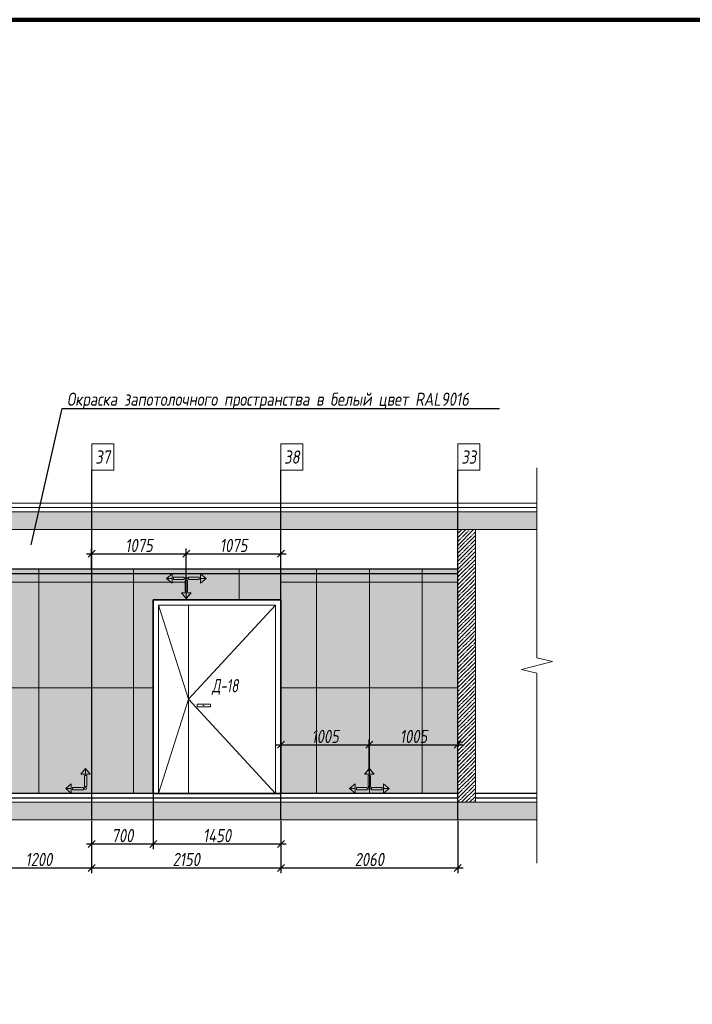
# Model space of a CAD drawing. Header units: millimetres. Extents: x -76220005 to 7466349, y -86687 to 22351.
# Tile 373 of 493: x 231680 to 239324, y 6167 to 17359. Entities that reach past the tile are written whole.
import ezdxf
from ezdxf import colors
from ezdxf.entities.mleader import LeaderData, LeaderLine
from ezdxf.math import Vec2, Vec3

# ---------------------------------------------------------------- set-up
doc = ezdxf.new("R2010")
doc.units = ezdxf.units.MM
doc.linetypes.add('DASHDOT', pattern=[25.4, 12.7, -6.35, 0, -6.35])
doc.layers.get('Defpoints').update_dxf_attribs({"color": 31})
for name, color, linetype, lineweight in [('A-DETL-GENF', 7, 'Continuous', 5), ('dim_pot', 183, 'Continuous', 9), ('Двери', 7, 'Continuous', 5), ('Отделка стен', 253, 'Continuous', 0)]:
    doc.layers.add(name, color=color, linetype=linetype, lineweight=lineweight)
doc.layers.add('dim_razv', color=7, linetype='DASHDOT', lineweight=9, true_color=0x285228)
doc.layers.add('pol', color=7, linetype='Continuous', lineweight=15, true_color=0x55666d)
doc.styles.add('fl_iso paper', font='isocpeur.ttf', dxfattribs={"width": 0.8, "oblique": 10})
doc.styles.add('In tre', font='isocpeur.ttf', dxfattribs={"width": 0.8, "oblique": 10})
doc.dimstyles.new('In tre 1_50', dxfattribs={"dimtxt": 150, "dimasz": 80, "dimexe": 60, "dimexo": 10, "dimgap": 20, "dimtad": 1, "dimdec": 0, "dimrnd": 5, "dimzin": 0, "dimdsep": 46, "dimtxsty": 'fl_iso paper', "dimblk": 'OBLIQUE', "dimcen": 0, "dimdle": 60, "dimadec": 0, "dimazin": 0, "dimtfac": 1, "dimtdec": 0, "dimtofl": 0, "dimtmove": 1, "dimatfit": 1, "dimfxl": 40, "dimtolj": 1, "dimtzin": 0, "dimarcsym": 1})

# ---------------------------------------------------------------- blocks, each defined once
blk = doc.blocks.new('*U120')
at = {"color": 0, "linetype": 'ByBlock', "lineweight": -2}
for p, q in [((0, 0), (-6, 0)), ((80.34, 0), (0, 0)), ((167.69, 0), (87.34, 0)), ((167.69, 0), (173.69, 0))]:
    blk.add_line(p, q, dxfattribs=at)
blk.add_lwpolyline([(87.34, 0), (85.59, -7), (82.09, 7), (80.34, 0)], dxfattribs=at)
blk = doc.blocks.new('_Oblique')
at = {"color": 0, "linetype": 'ByBlock', "lineweight": -2}
blk.add_line((-0.5, -0.5), (0.5, 0.5), dxfattribs=at)
blk = doc.blocks.new('*D193')
at = {"layer": 'Defpoints', "color": 0, "linetype": 'ByBlock', "transparency": 16777216}
for p in [(231298, 8264), (232498, 8264), (232498, 7718)]:
    blk.add_point(p, dxfattribs=at)
at = {"layer": 'dim_razv', "color": 0, "linetype": 'ByBlock', "lineweight": -2, "transparency": 16777216}
for p, q in [((231298, 8254), (231298, 7658)), ((232498, 8254), (232498, 7658)), ((231238, 7718), (232558, 7718))]:
    blk.add_line(p, q, dxfattribs=at)
at = {"layer": 'dim_razv', "color": 0, "linetype": 'ByBlock', "lineweight": -2, "transparency": 16777216, "xscale": 80, "yscale": 80, "zscale": 80, "rotation": 180}
blk.add_blockref('_Oblique', (231298, 7718), dxfattribs=at)
at = {"layer": 'dim_razv', "color": 0, "linetype": 'ByBlock', "lineweight": -2, "transparency": 16777216, "xscale": 80, "yscale": 80, "zscale": 80}
blk.add_blockref('_Oblique', (232498, 7718), dxfattribs=at)
at = {"layer": 'dim_razv', "color": 0, "linetype": 'ByBlock', "transparency": 16777216, "insert": (231898, 7813), "char_height": 150, "attachment_point": 5, "style": 'fl_iso paper'}
blk.add_mtext('\\A1;1200', dxfattribs=at)
blk = doc.blocks.new('*D194')
at = {"layer": 'Defpoints', "color": 0, "linetype": 'ByBlock', "transparency": 16777216}
for p in [(232498, 8264), (234648, 8264), (234648, 7718)]:
    blk.add_point(p, dxfattribs=at)
at = {"layer": 'dim_razv', "color": 0, "linetype": 'ByBlock', "lineweight": -2, "transparency": 16777216}
for p, q in [((232498, 8254), (232498, 7658)), ((234648, 8254), (234648, 7658)), ((232438, 7718), (234708, 7718))]:
    blk.add_line(p, q, dxfattribs=at)
at = {"layer": 'dim_razv', "color": 0, "linetype": 'ByBlock', "lineweight": -2, "transparency": 16777216, "xscale": 80, "yscale": 80, "zscale": 80, "rotation": 180}
blk.add_blockref('_Oblique', (232498, 7718), dxfattribs=at)
at = {"layer": 'dim_razv', "color": 0, "linetype": 'ByBlock', "lineweight": -2, "transparency": 16777216, "xscale": 80, "yscale": 80, "zscale": 80}
blk.add_blockref('_Oblique', (234648, 7718), dxfattribs=at)
at = {"layer": 'dim_razv', "color": 0, "linetype": 'ByBlock', "transparency": 16777216, "insert": (233573, 7813), "char_height": 150, "attachment_point": 5, "style": 'fl_iso paper'}
blk.add_mtext('\\A1;2150', dxfattribs=at)
blk = doc.blocks.new('*D195')
at = {"layer": 'Defpoints', "color": 0, "linetype": 'ByBlock', "transparency": 16777216}
for p in [(234648, 8264), (236658, 8264), (236658, 7718)]:
    blk.add_point(p, dxfattribs=at)
at = {"layer": 'dim_razv', "color": 0, "linetype": 'ByBlock', "lineweight": -2, "transparency": 16777216}
for p, q in [((234648, 8254), (234648, 7658)), ((236658, 8254), (236658, 7658)), ((234588, 7718), (236718, 7718))]:
    blk.add_line(p, q, dxfattribs=at)
at = {"layer": 'dim_razv', "color": 0, "linetype": 'ByBlock', "lineweight": -2, "transparency": 16777216, "xscale": 80, "yscale": 80, "zscale": 80, "rotation": 180}
blk.add_blockref('_Oblique', (234648, 7718), dxfattribs=at)
at = {"layer": 'dim_razv', "color": 0, "linetype": 'ByBlock', "lineweight": -2, "transparency": 16777216, "xscale": 80, "yscale": 80, "zscale": 80}
blk.add_blockref('_Oblique', (236658, 7718), dxfattribs=at)
at = {"layer": 'dim_razv', "color": 0, "linetype": 'ByBlock', "transparency": 16777216, "insert": (235653, 7813), "char_height": 150, "attachment_point": 5, "style": 'fl_iso paper'}
blk.add_mtext('\\A1;2060', dxfattribs=at)
blk = doc.blocks.new('1')
at = {"layer": 'pol', "linetype": 'ByBlock'}
h = blk.add_hatch(color=1, dxfattribs=at)
h.paths.add_polyline_path([(35776, 73135), (35803, 73135), (35803, 73259), (35776, 73259)])
h.paths.add_polyline_path([(35790, 73275), (35843, 73275), (35790, 73338)])
h.paths.add_polyline_path([(35790, 73275), (35736, 73275), (35790, 73338)])
edge = h.paths.add_edge_path()
edge.add_arc((35790, 73111), 13.4, 0, 360)
h = blk.add_hatch(color=1, dxfattribs=at)
h.paths.add_polyline_path([(35813, 73097), (35813, 73124), (35937, 73124), (35937, 73097)])
h.paths.add_polyline_path([(35952, 73111), (35952, 73164), (36016, 73111)])
h.paths.add_polyline_path([(35952, 73111), (35952, 73057), (36016, 73111)])
at = {"layer": 'pol', "color": 1, "linetype": 'ByBlock'}
for points in [[(35790, 73275), (35736, 73275), (35790, 73338), (35790, 73275)], [(35790, 73275), (35843, 73275), (35790, 73338), (35790, 73275)], [(35952, 73111), (35952, 73164), (36016, 73111), (35952, 73111)], [(35952, 73111), (35952, 73057), (36016, 73111), (35952, 73111)]]:
    blk.add_lwpolyline(points, dxfattribs=at)
for points in [[(35776, 73135), (35803, 73135), (35803, 73259), (35776, 73259)], [(35813, 73097), (35813, 73124), (35937, 73124), (35937, 73097)]]:
    blk.add_lwpolyline(points, close=True, dxfattribs=at)
blk.add_circle((35790, 73111), 13.4, dxfattribs=at)
blk = doc.blocks.new('*D216')
at = {"color": 0, "lineweight": -2, "transparency": 16777216}
for p, q in [((234588, 9117), (235713, 9117)), ((234648, 8952), (234648, 9177)), ((235653, 8846), (235653, 9177))]:
    blk.add_line(p, q, dxfattribs=at)
at = {"layer": 'Defpoints', "color": 0, "transparency": 16777216}
for p in [(235653, 9117), (234648, 8942), (235653, 8836)]:
    blk.add_point(p, dxfattribs=at)
at = {"color": 0, "lineweight": -2, "transparency": 16777216, "xscale": 80, "yscale": 80, "zscale": 80, "rotation": 180}
blk.add_blockref('_Oblique', (234648, 9117), dxfattribs=at)
at = {"color": 0, "lineweight": -2, "transparency": 16777216, "xscale": 80, "yscale": 80, "zscale": 80}
blk.add_blockref('_Oblique', (235653, 9117), dxfattribs=at)
at = {"color": 0, "transparency": 16777216, "insert": (235151, 9212), "char_height": 150, "attachment_point": 5, "style": 'fl_iso paper'}
blk.add_mtext('\\A1;1005', dxfattribs=at)
blk = doc.blocks.new('*D217')
at = {"color": 0, "lineweight": -2, "transparency": 16777216}
for p, q in [((235593, 9117), (236718, 9117)), ((235653, 8846), (235653, 9177)), ((236658, 8952), (236658, 9177))]:
    blk.add_line(p, q, dxfattribs=at)
at = {"layer": 'Defpoints', "color": 0, "transparency": 16777216}
for p in [(236658, 9117), (236658, 8942), (235653, 8836)]:
    blk.add_point(p, dxfattribs=at)
at = {"color": 0, "lineweight": -2, "transparency": 16777216, "xscale": 80, "yscale": 80, "zscale": 80, "rotation": 180}
blk.add_blockref('_Oblique', (235653, 9117), dxfattribs=at)
at = {"color": 0, "lineweight": -2, "transparency": 16777216, "xscale": 80, "yscale": 80, "zscale": 80}
blk.add_blockref('_Oblique', (236658, 9117), dxfattribs=at)
at = {"color": 0, "transparency": 16777216, "insert": (236156, 9212), "char_height": 150, "attachment_point": 5, "style": 'fl_iso paper'}
blk.add_mtext('\\A1;1005', dxfattribs=at)
blk = doc.blocks.new('*D218')
at = {"color": 0, "lineweight": -2, "transparency": 16777216}
for p, q in [((232498, 11124), (232498, 11348)), ((233573, 11018), (233573, 11348)), ((232438, 11288), (233633, 11288))]:
    blk.add_line(p, q, dxfattribs=at)
at = {"layer": 'Defpoints', "color": 0, "transparency": 16777216}
for p in [(233573, 11288), (232498, 11114), (233573, 11008)]:
    blk.add_point(p, dxfattribs=at)
at = {"color": 0, "lineweight": -2, "transparency": 16777216, "xscale": 80, "yscale": 80, "zscale": 80, "rotation": 180}
blk.add_blockref('_Oblique', (232498, 11288), dxfattribs=at)
at = {"color": 0, "lineweight": -2, "transparency": 16777216, "xscale": 80, "yscale": 80, "zscale": 80}
blk.add_blockref('_Oblique', (233573, 11288), dxfattribs=at)
at = {"color": 0, "transparency": 16777216, "insert": (233036, 11383), "char_height": 150, "attachment_point": 5, "style": 'fl_iso paper'}
blk.add_mtext('\\A1;1075', dxfattribs=at)
blk = doc.blocks.new('*D219')
at = {"color": 0, "lineweight": -2, "transparency": 16777216}
for p, q in [((233573, 11018), (233573, 11348)), ((234648, 11124), (234648, 11348)), ((233513, 11288), (234708, 11288))]:
    blk.add_line(p, q, dxfattribs=at)
at = {"layer": 'Defpoints', "color": 0, "transparency": 16777216}
for p in [(234648, 11288), (234648, 11114), (233573, 11008)]:
    blk.add_point(p, dxfattribs=at)
at = {"color": 0, "lineweight": -2, "transparency": 16777216, "xscale": 80, "yscale": 80, "zscale": 80, "rotation": 180}
blk.add_blockref('_Oblique', (233573, 11288), dxfattribs=at)
at = {"color": 0, "lineweight": -2, "transparency": 16777216, "xscale": 80, "yscale": 80, "zscale": 80}
blk.add_blockref('_Oblique', (234648, 11288), dxfattribs=at)
at = {"color": 0, "transparency": 16777216, "insert": (234111, 11383), "char_height": 150, "attachment_point": 5, "style": 'fl_iso paper'}
blk.add_mtext('\\A1;1075', dxfattribs=at)
blk = doc.blocks.new('*D223')
at = {"layer": 'Defpoints', "color": 0, "linetype": 'ByBlock', "transparency": 16777216}
for p in [(233198, 8564), (232498, 8264), (233198, 7990)]:
    blk.add_point(p, dxfattribs=at)
at = {"layer": 'dim_razv', "color": 0, "linetype": 'ByBlock', "lineweight": -2, "transparency": 16777216}
for p, q in [((233198, 8554), (233198, 7930)), ((232498, 8254), (232498, 7930)), ((232438, 7990), (233258, 7990))]:
    blk.add_line(p, q, dxfattribs=at)
at = {"layer": 'dim_razv', "color": 0, "linetype": 'ByBlock', "lineweight": -2, "transparency": 16777216, "xscale": 80, "yscale": 80, "zscale": 80, "rotation": 180}
blk.add_blockref('_Oblique', (232498, 7990), dxfattribs=at)
at = {"layer": 'dim_razv', "color": 0, "linetype": 'ByBlock', "lineweight": -2, "transparency": 16777216, "xscale": 80, "yscale": 80, "zscale": 80}
blk.add_blockref('_Oblique', (233198, 7990), dxfattribs=at)
at = {"layer": 'dim_razv', "color": 0, "linetype": 'ByBlock', "transparency": 16777216, "insert": (232848, 8085), "char_height": 150, "attachment_point": 5, "style": 'fl_iso paper'}
blk.add_mtext('\\A1;700', dxfattribs=at)
blk = doc.blocks.new('*D224')
at = {"layer": 'Defpoints', "color": 0, "linetype": 'ByBlock', "transparency": 16777216}
for p in [(233198, 8564), (234648, 8264), (234648, 7990)]:
    blk.add_point(p, dxfattribs=at)
at = {"layer": 'dim_razv', "color": 0, "linetype": 'ByBlock', "lineweight": -2, "transparency": 16777216}
for p, q in [((233198, 8554), (233198, 7930)), ((234648, 8254), (234648, 7930)), ((233138, 7990), (234708, 7990))]:
    blk.add_line(p, q, dxfattribs=at)
at = {"layer": 'dim_razv', "color": 0, "linetype": 'ByBlock', "lineweight": -2, "transparency": 16777216, "xscale": 80, "yscale": 80, "zscale": 80, "rotation": 180}
blk.add_blockref('_Oblique', (233198, 7990), dxfattribs=at)
at = {"layer": 'dim_razv', "color": 0, "linetype": 'ByBlock', "lineweight": -2, "transparency": 16777216, "xscale": 80, "yscale": 80, "zscale": 80}
blk.add_blockref('_Oblique', (234648, 7990), dxfattribs=at)
at = {"layer": 'dim_razv', "color": 0, "linetype": 'ByBlock', "transparency": 16777216, "insert": (233923, 8085), "char_height": 150, "attachment_point": 5, "style": 'fl_iso paper'}
blk.add_mtext('\\A1;1450', dxfattribs=at)

msp = doc.modelspace()

# ---------------------------------------------------------------- hatches: boundary and pattern name
at = {"layer": 'A-DETL-GENF'}
h = msp.add_hatch(dxfattribs=at)
h.set_pattern_fill('ANSI35', color=256, scale=20, style=0)
h.set_pattern_definition([(45, (105905.72, 722.8), (-89.80256, 89.80256), []), (45, (105995.52, 722.8), (-89.80256, 89.80256), [158.75, -31.75, 0, -31.75])])
h.paths.add_polyline_path([(237558.7, 11564), (237558.7, 11764), (225979.9, 11764), (225979.9, 11564)])
h.paths.add_polyline_path([(225979.9, 8464), (225979.9, 8264), (237558.7, 8264), (237558.7, 8464)])
h = msp.add_hatch(dxfattribs=at)
h.set_pattern_fill('ANSI35', color=256, scale=10, style=0)
h.set_pattern_definition([(45, (83452.46, 13356.9), (-44.90128, 44.90128), []), (45, (83497.36, 13356.9), (-44.90128, 44.90128), [79.375, -15.875, 0, -15.875])])
h.paths.add_polyline_path([(236658.5, 11564), (236858.5, 11564), (236858.5, 8464), (236658.5, 8464)])
at = {"layer": 'dim_razv', "true_color": 0xeceae4, "transparency": 33554687}
h = msp.add_hatch(dxfattribs=at)
h.set_pattern_fill('AR-SAND', color=254, scale=3, angle=315)
h.paths.add_polyline_path([(226838.5, 11114), (227538.5, 11114), (227538.5, 8564), (226838.5, 8564)])
h.paths.add_polyline_path([(228888.5, 8564), (228888.5, 11114), (236658.5, 11114), (236658.5, 8564), (234648.5, 8564), (234648.5, 10764), (233198.5, 10764), (233198.5, 8564)])
h.paths.add_polyline_path([(228963.5, 9664), (229113.5, 9664), (229113.5, 9464), (228963.5, 9464)], flags=16)
at = {"layer": 'dim_razv', "true_color": 0xcccccc}
h = msp.add_hatch(dxfattribs=at)
h.set_pattern_fill('AR-SAND', color=254, scale=3, angle=315)
h.set_pattern_definition([(352.5, (113272.22, -2574.63), (100.42605, 107.2144), [0, -115.824, 0, -129.54, 0, -123.825]), (322.5, (113272.22, -2574.63), (247.41986, 56.70328), [0, -62.484, 0, -104.394, 0, -40.005]), (282.5, (113205.95, -2508.36), (168.0997, -167.48995), [0, -38.1, 0, -137.16, 0, -179.07]), (272.5, (113205.95, -2508.36), (209.26523, -114.68433), [0, -19.05, 0, -89.916, 0, -102.87])])
h.paths.add_polyline_path([(233697.7, 9579), (233847.7, 9579), (233847.7, 9549), (233697.7, 9549)])

# ---------------------------------------------------------------- linework, layer by layer
at = {"lineweight": 30}
for points in [[(232498.5, 8264), (232498.5, 12237.6)], [(234648.5, 8264), (234648.5, 12237.6)], [(236658.5, 8264), (236658.5, 12237.6)], [(236658.5, 11114), (226838.5, 11114)], [(226838.5, 11064), (236658.5, 11064)], [(236658.5, 8564), (226838.5, 8564)], [(226838.5, 8514), (236658.5, 8514)], [(237558.7, 8564), (236858.5, 8564)], [(236858.5, 8514), (237558.7, 8514)]]:
    msp.add_lwpolyline(points, dxfattribs=at)
at = {"lineweight": 13}
for points in [[(237558.7, 11864), (225979.9, 11864), (225979.9, 11814), (237558.7, 11814)], [(237558.7, 11764), (225979.9, 11764), (225979.9, 11814), (237558.7, 11814)], [(237558.7, 11764), (225979.9, 11764), (225979.9, 11564), (237558.7, 11564)], [(233598.5, 10704), (233598.5, 8564)], [(237558.7, 8464), (225979.9, 8464), (225979.9, 8514), (226638.5, 8514)], [(226838.5, 8514), (236658.5, 8514)], [(236858.5, 8514), (237558.7, 8514)], [(237558.7, 8464), (225979.9, 8464), (225979.9, 8264), (237558.7, 8264)]]:
    msp.add_lwpolyline(points, dxfattribs=at)
for points in [[(236858.5, 8464), (236658.5, 8464), (236658.5, 11564), (236858.5, 11564)], [(236658.5, 11564), (236858.5, 11564), (236858.5, 8464), (236658.5, 8464)], [(228888.5, 8564), (228888.5, 11114), (236658.5, 11114), (236658.5, 8564), (234648.5, 8564), (234648.5, 10764), (233198.5, 10764), (233198.5, 8564)], [(233258.5, 10704), (234588.5, 10704), (234588.5, 8564), (233258.5, 8564)], [(233697.7, 9579), (233847.7, 9579), (233847.7, 9549), (233697.7, 9549)]]:
    msp.add_lwpolyline(points, close=True, dxfattribs=at)
at = {"lineweight": 35}
msp.add_lwpolyline([(233198.5, 10764), (234648.5, 10764), (234648.5, 8564), (233198.5, 8564)], close=True, dxfattribs=at)
at = {"lineweight": 13, "ltscale": 10}
for points in [[(233258.5, 10704), (233598.5, 9634), (233258.5, 8564)], [(234588.5, 10704), (233598.5, 9634), (234588.5, 8564)]]:
    msp.add_lwpolyline(points, dxfattribs=at)
at = {"layer": 'Defpoints', "color": 1, "lineweight": 100}
msp.add_lwpolyline([(145825.4, -10016.5), (315237.4, -10016.5), (315237.4, 17359), (145825.4, 17359)], close=True, dxfattribs=at)
at = {"layer": 'dim_pot', "color": 10, "lineweight": 0}
for points in [[(232498.5, 12537.6), (232748.5, 12537.6), (232748.5, 12237.6), (232498.5, 12237.6)], [(234648.5, 12537.6), (234898.5, 12537.6), (234898.5, 12237.6), (234648.5, 12237.6)], [(236658.5, 12537.6), (236908.5, 12537.6), (236908.5, 12237.6), (236658.5, 12237.6)]]:
    msp.add_lwpolyline(points, close=True, dxfattribs=at)
at = {"layer": 'Отделка стен', "transparency": 33554687}
for points in [[(231298.5, 11114), (231298.5, 10964), (231898.5, 10964), (231898.5, 11114)], [(231898.5, 11114), (231898.5, 10964), (232498.5, 10964), (232498.5, 11114)], [(232973.5, 11114), (232973.5, 10964), (232498.5, 10964), (232498.5, 11114)], [(234648.5, 11114), (234648.5, 10964), (235053.5, 10964), (235053.5, 11114)], [(235053.5, 11114), (235053.5, 10964), (235653.5, 10964), (235653.5, 11114)], [(235653.5, 11114), (235653.5, 10964), (236253.5, 10964), (236253.5, 11114)], [(236253.5, 11114), (236253.5, 10964), (236658.5, 10964), (236658.5, 11114)], [(231298.5, 10964), (231298.5, 9764), (231898.5, 9764), (231898.5, 10964)], [(231898.5, 10964), (231898.5, 9764), (232498.5, 9764), (232498.5, 10964)], [(232973.5, 10964), (232973.5, 9764), (232498.5, 9764), (232498.5, 10964)], [(234648.5, 10964), (234648.5, 9764), (235053.5, 9764), (235053.5, 10964)], [(235053.5, 10964), (235053.5, 9764), (235653.5, 9764), (235653.5, 10964)], [(235653.5, 10964), (235653.5, 9764), (236253.5, 9764), (236253.5, 10964)], [(236253.5, 10964), (236253.5, 9764), (236658.5, 9764), (236658.5, 10964)], [(231298.5, 9764), (231298.5, 8564), (231898.5, 8564), (231898.5, 9764)], [(231898.5, 9764), (231898.5, 8564), (232498.5, 8564), (232498.5, 9764)], [(232973.5, 9764), (232973.5, 8564), (232498.5, 8564), (232498.5, 9764)], [(234648.5, 9764), (234648.5, 8564), (235053.5, 8564), (235053.5, 9764)], [(235053.5, 9764), (235053.5, 8564), (235653.5, 8564), (235653.5, 9764)], [(235653.5, 9764), (235653.5, 8564), (236253.5, 8564), (236253.5, 9764)], [(236253.5, 9764), (236253.5, 8564), (236658.5, 8564), (236658.5, 9764)]]:
    msp.add_lwpolyline(points, close=True, dxfattribs=at)
for points in [[(233198.5, 10964), (232973.5, 10964), (232973.5, 11114), (233573.5, 11114), (233573.5, 10864)], [(233573.5, 10764), (233573.5, 11114), (234173.5, 11114), (234173.5, 10864)], [(234173.5, 10764), (234173.5, 11114), (234648.5, 11114)], [(233198.5, 9764), (232973.5, 9764), (232973.5, 10964), (233573.5, 10964)], [(233198.5, 8564), (232973.5, 8564), (232973.5, 9764), (233198.5, 9764)]]:
    msp.add_lwpolyline(points, dxfattribs=at)

# ---------------------------------------------------------------- block references
at = {"lineweight": 13, "xscale": 25, "yscale": 25, "zscale": 25, "rotation": 270}
msp.add_blockref('*U120', (237558.7, 12114.3), dxfattribs=at)
at = {"linetype": 'ByBlock', "rotation": 180}
for p, xscale, yscale, zscale in [((269143.9, 83670.3), 0.9938708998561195, 0.9938708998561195, 0.9938708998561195), ((198003.1, 83670.3), -0.9938708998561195, 0.9938708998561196, 0.9938708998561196)]:
    msp.add_blockref('1', p, dxfattribs=dict(at, xscale=xscale, yscale=yscale, zscale=zscale))
at = {"linetype": 'ByBlock', "yscale": 0.9938708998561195, "zscale": 0.9938708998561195}
for p, xscale in [((267998.4, -64042.3), -0.9938708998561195), ((271223.9, -64042.3), -0.9938708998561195), ((200083.1, -64042.3), 0.9938708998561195)]:
    msp.add_blockref('1', p, dxfattribs=dict(at, xscale=xscale))

# ---------------------------------------------------------------- texts
at = {"layer": 'dim_pot', "color": 10, "lineweight": 0, "char_height": 150, "attachment_point": 5, "style": 'fl_iso paper'}
for s, insert in [('37', (232623.5, 12387.6)), ('38', (234773.5, 12387.6)), ('33', (236783.5, 12387.6))]:
    msp.add_mtext_dynamic_manual_height_columns(s, width=190.261, gutter_width=1350, heights=[0], dxfattribs=dict(at, insert=insert))
at = {"layer": 'Двери', "lineweight": 0, "insert": (234014.9, 9773.4), "char_height": 150, "attachment_point": 5, "style": 'fl_iso paper'}
msp.add_mtext_dynamic_manual_height_columns('{\\W0.7;Д-18}', width=190.261, gutter_width=1350, heights=[0], dxfattribs=at)

# ---------------------------------------------------------------- dimensions: what is measured, and where the dimension line sits
for base, p1, p2, picture, middle in [((233573.5, 11288.5), (232498.5, 11114), (233573.5, 11007.9), '*D218', (233036, 11383.5)), ((234648.5, 11288.5), (233573.5, 11007.9), (234648.5, 11114), '*D219', (234111, 11383.5)), ((235653.5, 9116.6), (234648.5, 8942.2), (235653.5, 8836.1), '*D216', (235151, 9211.6)), ((236658.5, 9116.6), (235653.5, 8836.1), (236658.5, 8942.2), '*D217', (236156, 9211.6))]:
    dim = msp.add_linear_dim(base=base, p1=p1, p2=p2, dimstyle='In tre 1_50')
    dim.commit()
    dim.dimension.update_dxf_attribs({"geometry": picture, "text_midpoint": middle})
at = {"layer": 'dim_razv', "linetype": 'ByBlock'}
for base, p1, p2, picture, middle in [((233198.5, 7989.8), (232498.5, 8264), (233198.5, 8564), '*D223', (232848.5, 8084.8)), ((234648.5, 7989.8), (233198.5, 8564), (234648.5, 8264), '*D224', (233923.5, 8084.8)), ((232498.5, 7717.8), (231298.5, 8264), (232498.5, 8264), '*D193', (231898.5, 7812.8)), ((234648.5, 7717.8), (232498.5, 8264), (234648.5, 8264), '*D194', (233573.5, 7812.8))]:
    dim = msp.add_linear_dim(base=base, p1=p1, p2=p2, dimstyle='In tre 1_50', dxfattribs=at)
    dim.commit()
    dim.dimension.update_dxf_attribs({"geometry": picture, "text_midpoint": middle})
dim = msp.add_linear_dim(base=(236658.5, 7717.8), p1=(234648.5, 8264), p2=(236658.5, 8264), text='2060', dimstyle='In tre 1_50', dxfattribs=at)
dim.commit()
dim.dimension.update_dxf_attribs({"geometry": '*D195', "text_midpoint": (235653.5, 7812.8)})

# ---------------------------------------------------------------- leaders
at = {"layer": 'dim_razv', "color": 0, "linetype": 'ByBlock'}
ml = msp.add_multileader_mtext('Standard', dxfattribs=at)
ml.set_content('Потолок подвесной, реечный\\Pрейка 50х50 белого цвета, шаг рейки 120-125мм', style='In tre')
ml.set_leader_properties()
ml.build(insert=Vec2(0, 0))
ml.multileader.update_dxf_attribs({"text_left_attachment_type": 6, "text_right_attachment_type": 6, "dogleg_length": 1, "arrow_head_size": 0, "scale": 50})
ctx = ml.context
ctx.base_point, ctx.scale, ctx.char_height, ctx.arrow_head_size, ctx.landing_gap_size, ctx.plane_origin = Vec3(210834.7, 13098.8), 50, 150, 0, 4.5, Vec3(220470.5, 11304.3)
ctx.left_attachment, ctx.right_attachment = 6, 6
notes = []
notes.append((ctx, [(0, (1, 1, 0), (213086.6, 13098.8), (-1, 0), 50, [(0, [(214358.1, 10864), (213006.1, 11114)], 0, [])])]))
ctx.mtext.insert, ctx.mtext.width, ctx.mtext.defined_height, ctx.mtext.flow_direction = Vec3(210839.2, 13293.8), 2509.515, 696.6, 5
ml = msp.add_multileader_mtext('Standard', dxfattribs=at)
ml.set_content('Потолок подвесной, реечный\\Pрейка 50х50 белого цвета, шаг рейки 120-125мм', style='In tre')
ml.set_leader_properties()
ml.build(insert=Vec2(0, 0))
ml.multileader.update_dxf_attribs({"text_left_attachment_type": 6, "text_right_attachment_type": 6, "dogleg_length": 1, "arrow_head_size": 0, "scale": 50})
ctx = ml.context
ctx.base_point, ctx.scale, ctx.char_height, ctx.arrow_head_size, ctx.landing_gap_size, ctx.plane_origin = Vec3(225839.2, 13098.8), 50, 150, 0, 4.5, Vec3(235424.9, 11304.3)
ctx.left_attachment, ctx.right_attachment = 6, 6
notes.append((ctx, [(0, (1, 1, 0), (228091.1, 13098.8), (-1, 0), 50, [(1, [(229220.3, 11114)], 0, [])])]))
ctx.mtext.insert, ctx.mtext.width, ctx.mtext.defined_height, ctx.mtext.flow_direction = Vec3(225843.7, 13293.8), 2509.515, 696.6, 5
ml = msp.add_multileader_mtext('Standard', dxfattribs=at)
ml.set_content('Окраска запотолочного пространства в белый цвет RAL9016', style='In tre')
ml.set_leader_properties()
ml.build(insert=Vec2(0, 0))
ml.multileader.update_dxf_attribs({"text_left_attachment_type": 6, "text_right_attachment_type": 6, "dogleg_length": 1, "arrow_head_size": 0, "scale": 50})
ctx = ml.context
ctx.base_point, ctx.scale, ctx.char_height, ctx.arrow_head_size, ctx.landing_gap_size, ctx.plane_origin = Vec3(217741.7, 12940.3), 50, 150, 0, 4.5, Vec3(222526.2, 9249.7)
ctx.left_attachment, ctx.right_attachment = 6, 6
notes.append((ctx, [(0, (1, 1, 0), (217691.7, 12940.3), (1, 0), 50, [(0, [(217401.3, 11250.4)], 0, [])])]))
ctx.mtext.insert, ctx.mtext.width, ctx.mtext.flow_direction = Vec3(217746.2, 13120.3), 3148.852, 5
ml = msp.add_multileader_mtext('Standard', dxfattribs=at)
ml.set_content('Окраска запотолочного пространства в белый цвет RAL9016', style='In tre')
ml.set_leader_properties()
ml.build(insert=Vec2(0, 0))
ml.multileader.update_dxf_attribs({"text_left_attachment_type": 6, "text_right_attachment_type": 6, "dogleg_length": 1, "arrow_head_size": 0, "scale": 50})
ctx = ml.context
ctx.base_point, ctx.scale, ctx.char_height, ctx.arrow_head_size, ctx.landing_gap_size, ctx.plane_origin = Vec3(232212.2, 12940.3), 50, 150, 0, 4.5, Vec3(236936.8, 9249.7)
ctx.left_attachment, ctx.right_attachment = 6, 6
notes.append((ctx, [(0, (1, 1, 0), (232162.2, 12940.3), (1, 0), 50, [(0, [(231811.9, 11390.7)], 0, [])])]))
ctx.mtext.insert, ctx.mtext.width, ctx.mtext.flow_direction = Vec3(232216.7, 13120.3), 3148.852, 5
ml = msp.add_multileader_mtext('Standard', dxfattribs=at)
ml.set_content('Решетка вентиляционная декоративная 700х550 в цвет стен', style='In tre')
ml.set_leader_properties()
ml.build(insert=Vec2(0, 0))
ml.multileader.update_dxf_attribs({"text_left_attachment_type": 6, "text_right_attachment_type": 6, "dogleg_length": 1, "arrow_head_size": 0, "scale": 50})
ctx = ml.context
ctx.base_point, ctx.scale, ctx.char_height, ctx.arrow_head_size, ctx.landing_gap_size, ctx.plane_origin = Vec3(217568.9, 7381.7), 50, 150, 0, 4.5, Vec3(222406.8, 5587.2)
ctx.left_attachment, ctx.right_attachment = 6, 6
notes.append((ctx, [(1, (1, 1, 0), (217518.9, 7381.7), (1, 0), 50, [(1, [(216995.1, 8664)], 0, [])])]))
ctx.mtext.insert, ctx.mtext.width, ctx.mtext.defined_height, ctx.mtext.flow_direction = Vec3(217573.4, 7576.7), 2985.437, 696.6, 5
for ctx, leaders in notes:
    for number, flags, end, landing, length, lines in leaders:
        leader = LeaderData()
        leader.index, (leader.has_last_leader_line, leader.has_dogleg_vector, leader.attachment_direction) = number, flags
        leader.last_leader_point, leader.dogleg_vector, leader.dogleg_length = Vec3(end), Vec3(landing), length
        for number, points, colour, breaks in lines:
            line = LeaderLine()
            line.index, line.vertices, line.color, line.breaks = number, Vec3.list(points), colors.encode_raw_color(colour), breaks
            leader.lines.append(line)
        ctx.leaders.append(leader)

doc.saveas('drawing.dxf')
